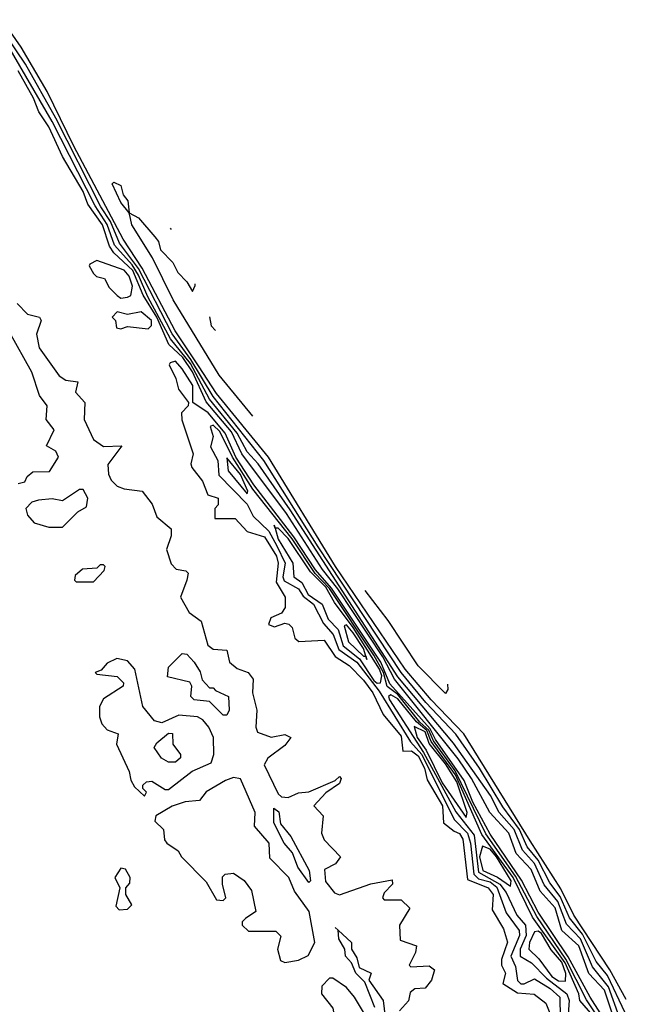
# Model space of a CAD drawing. Extents: x 2889633 to 3052318, y 540750 to 918690.
# Tile 614 of 656: x 2984780 to 2986553, y 845534 to 848415. Entities that reach past the tile are written whole.
import ezdxf

# ---------------------------------------------------------------- set-up
doc = ezdxf.new("R2010")
doc.units = 0

msp = doc.modelspace()

# ---------------------------------------------------------------- linework, layer by layer
at = {"layer": '0CON02XD'}
for points in [[(2986549.4, 845509.4), (2986498.2, 845618.2), (2986465, 845659.2), (2986425, 845738.9), (2986387, 845787), (2986359.6, 845849.6), (2986329.5, 845889.5), (2986295.2, 845955.2), (2986263.6, 845995), (2986240.8, 846045), (2986191.9, 846111.9), (2986123.5, 846225), (2986055, 846324.2), (2985966.6, 846416.6), (2985894.7, 846504.7), (2985652.4, 846872.4), (2985493.3, 847125), (2985345, 847312.2), (2985280.5, 847420.5), (2985225, 847495.6), (2985126.6, 847686.6), (2985071.5, 847761.5), (2985044.8, 847824.8), (2985017.2, 847867.2), (2984885, 848127.1), (2984796.4, 848285), (2984714.4, 848405)], [(2986553.1, 845547.8), (2986505, 845634.3), (2986400, 845795), (2986361.7, 845871.7), (2986272.4, 846012.4), (2986077.8, 846325), (2985982.2, 846425), (2985906.5, 846515), (2985703.1, 846815), (2985507.5, 847135), (2985355, 847321.1), (2985302.6, 847402.6), (2985234.6, 847505), (2985137.8, 847687.8), (2985082.6, 847772.6), (2984937.7, 848045), (2984860.5, 848205), (2984783.6, 848335), (2984728.5, 848415)], [(2986533.3, 845495), (2986500.8, 845585), (2986454, 845644), (2986418.9, 845725), (2986378.1, 845768.1), (2986352.9, 845835), (2986313.4, 845883.4), (2986285, 845945.6), (2986250, 845985), (2986225, 846045.6), (2986181.9, 846095), (2986156.5, 846145), (2986048.3, 846298.3), (2985885, 846492.2), (2985570.7, 846980.7), (2985476.9, 847115), (2985445, 847150.8), (2985415.2, 847205.2), (2985334.6, 847305), (2985278.7, 847408.6), (2985220.7, 847480.7), (2985154.1, 847604.1), (2985127.5, 847667.5), (2985108.1, 847698.1), (2985057.3, 847755), (2985035.7, 847815.7), (2985000.1, 847870.1), (2984875, 848117.1), (2984745, 848340)], [(2986519.6, 845485), (2986489.1, 845575), (2986444, 845624), (2986414.4, 845705), (2986365, 845750), (2986345, 845816), (2986301.4, 845865), (2986275, 845928), (2986231.4, 845975), (2986210, 846035), (2986154.3, 846095), (2986100.9, 846195), (2986061.9, 846251.9), (2985875.4, 846485), (2985841.1, 846551.1), (2985709.9, 846749.9), (2985665, 846806.5), (2985559.7, 846969.8), (2985429.6, 847145), (2985398.6, 847208.6), (2985325, 847296.7), (2985285.2, 847385), (2985257, 847427), (2985216.1, 847465), (2985180.9, 847545), (2985140.7, 847609.3), (2985110.9, 847680.9), (2985055, 847732.5), (2985042.2, 847752.2), (2985021.5, 847815), (2984978.9, 847875), (2984965, 847912), (2984904.5, 848014.5), (2984865, 848101.2), (2984835.3, 848145.3), (2984820, 848185), (2984775.2, 848265.2)], [(2985461.2, 847254.8), (2985362.5, 847375), (2985228.8, 847595), (2985168, 847718), (2985107.5, 847815), (2985103.3, 847833.3), (2985100, 847850), (2985075, 847880), (2985050, 847935), (2985055, 847940), (2985075, 847930), (2985082.5, 847902.5), (2985096, 847885), (2985100, 847850), (2985126.7, 847835), (2985175, 847780), (2985185.9, 847765.9), (2985191.2, 847741.2), (2985227.5, 847705), (2985242.5, 847675), (2985268.3, 847648.3), (2985285, 847620), (2985293, 847637), (2985293, 847641.9)], [(2985223.8, 847801.2), (2985220.1, 847805.3)], [(2985075, 847600), (2985095, 847603.3), (2985105, 847607.5), (2985109.1, 847635), (2985099.6, 847665), (2985085, 847681.8), (2985005, 847710), (2984985, 847700), (2984982.5, 847695), (2984995, 847672.5), (2985003.8, 847663.8), (2985027.7, 847657.7), (2985041.4, 847631.4), (2985065, 847607.5), (2985075, 847600)], [(2984772, 847585), (2984803, 847553), (2984837.5, 847545), (2984842.5, 847535), (2984828.6, 847495), (2984837.1, 847455), (2984895, 847373.3), (2984915, 847360), (2984950, 847355), (2984942.5, 847325), (2984970, 847295), (2984968, 847245), (2984995, 847186.7), (2985025, 847166.2), (2985078.3, 847168.3), (2985036.9, 847113.1), (2985038.9, 847085), (2985047.4, 847067.4), (2985065, 847050), (2985085, 847042), (2985137.5, 847035), (2985167, 846997), (2985180.7, 846960.7), (2985222.5, 846925), (2985222.5, 846905), (2985208.8, 846865), (2985223, 846823), (2985237.5, 846807.5), (2985265, 846802.5), (2985272.5, 846795), (2985268.8, 846775), (2985250, 846725), (2985275, 846680), (2985310, 846655), (2985330, 846585), (2985345, 846573.3), (2985385, 846570), (2985393.3, 846535), (2985415, 846516.7), (2985447.5, 846505), (2985462.5, 846485), (2985460, 846445), (2985472.5, 846395), (2985470, 846345), (2985475, 846330), (2985515, 846316), (2985555, 846323.3), (2985572.5, 846315), (2985555, 846291.2), (2985505, 846254), (2985494.3, 846235), (2985535, 846150), (2985545, 846140.8), (2985565, 846139.2), (2985595, 846152.5), (2985625, 846156), (2985701.7, 846188.3), (2985715, 846200), (2985720, 846195), (2985715, 846180), (2985675, 846152.5), (2985640, 846115), (2985666.7, 846085), (2985662.5, 846035), (2985670, 846015), (2985717.5, 845965), (2985702.5, 845945), (2985671.2, 845928.8), (2985673.4, 845893.4), (2985700.3, 845860.3), (2985715, 845854), (2985806.4, 845886.4), (2985868.3, 845898.3), (2985870, 845885), (2985845, 845860), (2985840, 845845), (2985845, 845840), (2985895, 845840), (2985920, 845815), (2985890, 845765), (2985891.7, 845721.7), (2985940, 845705), (2985936.7, 845685), (2985918.3, 845648.3), (2985923.3, 845643.3), (2985976.4, 845646.4), (2985992.5, 845635), (2985983.3, 845605), (2985965, 845581.2), (2985935, 845578.8), (2985921.7, 845568.3), (2985916.1, 845543.9), (2985890, 845515)], [(2985155, 847510), (2985165, 847520), (2985165.3, 847535), (2985135, 847560), (2985095, 847552.5), (2985065, 847560), (2985050, 847545), (2985060, 847535), (2985063, 847513), (2985075, 847510), (2985095, 847517.5), (2985155, 847510)], [(2985334.9, 847545.4), (2985339.3, 847519.3), (2985352.3, 847505.4)], [(2984775, 847057.5), (2984795, 847062.5), (2984801.7, 847078.3), (2984818.3, 847091.7), (2984867.3, 847092.7), (2984893.3, 847135), (2984885, 847152.5), (2984858.3, 847168.3), (2984880, 847215), (2984856.7, 847245), (2984860, 847285), (2984838, 847315), (2984815, 847383.8), (2984750.2, 847500.2)], [(2986528, 845428), (2986447.5, 845555), (2986382.8, 845672.8), (2986295, 845803.5), (2986247.2, 845897.2), (2986155, 846031.5), (2986104.3, 846125), (2986078.7, 846188.7), (2985995, 846308.4), (2985979.9, 846339.9), (2985861.9, 846471.9), (2985835.3, 846535.3), (2985691.6, 846751.6), (2985644.9, 846804.9), (2985581.6, 846901.6), (2985463.8, 847053.8), (2985411.9, 847135), (2985380.8, 847205), (2985330.4, 847265), (2985286.2, 847295), (2985285.5, 847344.5), (2985255, 847393.8), (2985235, 847415.6), (2985219.3, 847410.7), (2985216.7, 847405), (2985236.2, 847365), (2985243.9, 847333.9), (2985273.3, 847295), (2985272.5, 847285), (2985252.5, 847265), (2985253.9, 847243.9), (2985286.7, 847145), (2985280, 847115), (2985283.3, 847105), (2985313.8, 847065), (2985330, 847025), (2985360, 847015), (2985360, 846995), (2985350, 846985), (2985350, 846955), (2985410, 846955), (2985445, 846917.5), (2985495, 846902), (2985530, 846845), (2985535.5, 846825), (2985529.1, 846769.1), (2985556.2, 846725), (2985556.2, 846695), (2985545, 846678.8), (2985513.8, 846665), (2985506.7, 846645), (2985525, 846638.8), (2985555, 846648.8), (2985566.1, 846646.1), (2985576, 846636), (2985583.8, 846605), (2985595.9, 846595.9), (2985669.7, 846599.7), (2985702.1, 846552.1), (2985742.5, 846525), (2985785, 846482), (2985811.9, 846445), (2985842.2, 846382.2), (2985895, 846318.8), (2985900, 846275), (2985925, 846275.6), (2985945, 846261.1), (2985963.3, 846225), (2985970.9, 846190.9), (2986015.6, 846115), (2986018.8, 846065), (2986050.3, 846040.3), (2986065, 846033.8), (2986075, 846017.5), (2986088.8, 845898.8), (2986148.8, 845875), (2986164, 845855), (2986160.7, 845810.7), (2986194, 845755), (2986205.7, 845715.7), (2986188.1, 845665), (2986188.6, 845648.6), (2986200, 845625), (2986192.5, 845595), (2986235, 845567.8), (2986283.8, 845563.8), (2986317.7, 845537.7), (2986360.8, 845430.8)], [(2986518.1, 845425), (2986436.7, 845546.7), (2986376.4, 845666.4), (2986291.2, 845791.2), (2986228.9, 845908.9), (2986142.7, 846032.7), (2986052.9, 846217.1), (2985989.6, 846305), (2985976.3, 846336.3), (2985949.4, 846359.4), (2985885, 846440.5), (2985854, 846464), (2985843.7, 846505), (2985815.5, 846555.5), (2985685, 846750.8), (2985644, 846794), (2985576, 846896), (2985460.8, 847040.8), (2985401.8, 847135), (2985365, 847210), (2985345, 847228.6), (2985336.7, 847225), (2985345.7, 847195), (2985338, 847165), (2985359.4, 847125), (2985362.3, 847082.3), (2985445, 846997.1), (2985461.8, 846961.8), (2985507.9, 846917.9), (2985531.8, 846875), (2985555.6, 846825), (2985549.4, 846785), (2985552.9, 846772.9), (2985595, 846749.2), (2985608.5, 846728.5), (2985638.6, 846705), (2985668.3, 846648.3), (2985696.1, 846616.1), (2985712.4, 846572.4), (2985765, 846535.5), (2985830.2, 846450.2), (2985921.9, 846301.9), (2985955, 846264.5), (2986049.4, 846075), (2986089.2, 846035), (2986097.9, 846005), (2986107.3, 845915), (2986121.2, 845901.2), (2986155, 845891.8), (2986175, 845876.5), (2986202, 845802), (2986240.3, 845750.3), (2986240.6, 845735), (2986215.6, 845675), (2986229.2, 845645), (2986235, 845603.3), (2986245, 845594), (2986255, 845594.2), (2986285, 845608.6), (2986330.6, 845580.6), (2986358.6, 845555), (2986360, 845495)], [(2985445, 847027.5), (2985447.1, 847035), (2985425, 847084), (2985385, 847132.5), (2985389.4, 847095), (2985445, 847027.5)], [(2984905, 846930), (2984950, 846975), (2984975, 846990), (2984978.8, 847015), (2984965, 847040), (2984955, 847040), (2984905, 847006.7), (2984875, 847012.5), (2984835, 847008.8), (2984815, 847003.3), (2984797.5, 846985), (2984802.5, 846965), (2984822.3, 846942.3), (2984865, 846930), (2984905, 846930)], [(2985825, 846473.8), (2985835, 846474.4), (2985838.4, 846495), (2985832, 846515), (2985755, 846636.5), (2985700, 846710), (2985675, 846754.2), (2985629.5, 846799.5), (2985565, 846896.7), (2985535, 846927.1), (2985526.3, 846926.8), (2985523.6, 846936.4), (2985526.3, 846926.8), (2985535.5, 846895), (2985578.1, 846825), (2985580.8, 846785), (2985605, 846768.6), (2985622.8, 846732.8), (2985664.4, 846705), (2985681.3, 846661.3), (2985710.4, 846630.4), (2985725, 846582.9), (2985773.1, 846545), (2985815, 846481.8), (2985825, 846473.8)], [(2984995, 846770), (2985027, 846803), (2985030, 846815), (2985025, 846820), (2985015, 846820), (2985005, 846810), (2984963, 846807), (2984941.7, 846788.3), (2984940, 846775), (2984945, 846770), (2984995, 846770)], [(2986030.2, 846470.6), (2986031.2, 846455), (2986025, 846443.3), (2985945, 846524.2), (2985856.9, 846656.9), (2985789.6, 846744.6)], [(2985795, 846543.3), (2985792.1, 846552.7), (2985785.3, 846575), (2985755, 846621.1), (2985735, 846644), (2985728.3, 846641.7), (2985741.4, 846595), (2985785, 846552.9), (2985792.1, 846552.7), (2985795, 846543.3)], [(2985385, 846380), (2985375, 846380), (2985335, 846420), (2985290, 846425), (2985280, 846435), (2985282.5, 846465), (2985276.7, 846476.7), (2985211.7, 846491.7), (2985215, 846520), (2985255, 846560), (2985268.3, 846558.3), (2985290, 846535), (2985307, 846507), (2985313, 846483), (2985335, 846460), (2985345, 846460), (2985351.7, 846451.7), (2985390, 846435), (2985392.5, 846395), (2985385, 846380)], [(2985145, 846142.5), (2985150, 846155), (2985140, 846165), (2985140, 846175), (2985150, 846185), (2985166.4, 846186.4), (2985205, 846162.5), (2985215, 846162.5), (2985283.9, 846216.1), (2985339.3, 846240.7), (2985347.5, 846265), (2985346.7, 846315), (2985332.5, 846345), (2985315, 846366.7), (2985300, 846375), (2985245, 846380), (2985195, 846357.5), (2985173.6, 846363.6), (2985140, 846405), (2985116.7, 846515), (2985095, 846538.8), (2985063.9, 846546.1), (2985035, 846532.5), (2985018.3, 846511.7), (2985000, 846505), (2985005, 846500), (2985065, 846493.3), (2985083.3, 846475), (2985082.5, 846465), (2985025, 846427.5), (2985013.3, 846405), (2985013.3, 846375), (2985020, 846355), (2985035, 846337.5), (2985067.5, 846325), (2985062.5, 846295), (2985100, 846215), (2985105, 846190), (2985115, 846170), (2985145, 846142.5)], [(2986475, 845479.1), (2986417.1, 845545), (2986414.4, 845565), (2986374.4, 845655), (2986279.3, 845789.3), (2986222.2, 845905), (2986131.1, 846031.1), (2986053.3, 846205), (2985982.9, 846302.9), (2985970.4, 846335), (2985940.1, 846360.1), (2985885, 846428.2), (2985865, 846439.4), (2985858, 846435), (2985861.1, 846425), (2985960.6, 846270.6), (2986055, 846096.9), (2986108.5, 846028.5), (2986120.8, 845920.8), (2986183.8, 845885), (2986201.5, 845861.5), (2986232.9, 845795), (2986258.6, 845765), (2986260.4, 845735), (2986242.5, 845695), (2986242.5, 845675), (2986276.2, 845655), (2986319.9, 845609.9), (2986379.4, 845565), (2986386, 845545), (2986382.9, 845505)], [(2985235, 846242.5), (2985215, 846242.5), (2985193.9, 846253.9), (2985172.5, 846285), (2985180.7, 846299.3), (2985215, 846327.5), (2985226.7, 846326.7), (2985227.5, 846295), (2985250, 846265), (2985250, 846255), (2985235, 846242.5)], [(2986085, 846080.8), (2986088.2, 846095), (2986057.5, 846185), (2986025, 846237.9), (2985976.6, 846296.6), (2985965, 846331.3), (2985933.3, 846346.7), (2985941.8, 846315), (2985967.6, 846277.6), (2986015, 846181.8), (2986085, 846080.8)], [(2985555, 845656.7), (2985595, 845663.3), (2985623.3, 845676.7), (2985642.5, 845715), (2985625.8, 845805), (2985583.3, 845865), (2985566.2, 845905), (2985511.2, 845961.2), (2985509.2, 846005), (2985466.2, 846055), (2985468, 846095), (2985425, 846193.8), (2985405, 846197.5), (2985380.9, 846189.1), (2985324.4, 846155.6), (2985305, 846130), (2985263.9, 846126.1), (2985225, 846113.3), (2985177.5, 846085), (2985175, 846070), (2985200, 846045), (2985203.3, 846015), (2985210, 846005), (2985243, 845983), (2985252.5, 845965), (2985325, 845892.5), (2985355, 845840), (2985375, 845837.5), (2985382.5, 845845), (2985372.5, 845885), (2985373, 845907), (2985380, 845915), (2985405, 845917.5), (2985436.4, 845896.4), (2985457, 845867), (2985470, 845805), (2985440, 845785), (2985430, 845775), (2985430, 845765), (2985448.3, 845748.3), (2985528.3, 845748.3), (2985543, 845733), (2985533.3, 845695), (2985542, 845662), (2985555, 845656.7)], [(2985625, 845890), (2985593.3, 845935), (2985577, 845977), (2985552.5, 846005), (2985522.5, 846065), (2985522.5, 846107.5), (2985537, 846097), (2985541.7, 846061.7), (2985572.5, 846025), (2985626.2, 845925), (2985630, 845895), (2985625, 845890)], [(2986215, 845880), (2986216.6, 845895), (2986173.8, 845965), (2986155, 845987.8), (2986133.1, 845996.9), (2986124.2, 845965.8), (2986133.8, 845925), (2986176.2, 845906.2), (2986215, 845880)], [(2985070.7, 845810.7), (2985095, 845812.5), (2985107.5, 845825), (2985090, 845855), (2985090, 845875), (2985101.7, 845888.3), (2985102.5, 845905), (2985089.3, 845929.3), (2985075, 845932.5), (2985057.5, 845905), (2985072.5, 845875), (2985060.7, 845820.7), (2985070.7, 845810.7)], [(2985817.5, 845525), (2985788.3, 845598.3), (2985762.5, 845625), (2985750, 845655), (2985732.5, 845675), (2985730, 845695), (2985712.5, 845725), (2985710.4, 845750.5), (2985701.7, 845758.3), (2985710.4, 845750.5), (2985750, 845715), (2985750, 845695), (2985765, 845670), (2985771.7, 845641.7), (2985807.5, 845625), (2985800, 845605), (2985842.5, 845545), (2985850, 845480)], [(2986375, 845602), (2986376.1, 845623.9), (2986365, 845656.9), (2986333.1, 845693.1), (2986305, 845740.9), (2986295, 845748.1), (2986285, 845746.2), (2986270, 845715), (2986268.6, 845695), (2986297.2, 845667.2), (2986335.6, 845615), (2986355, 845602.7), (2986375, 845602)], [(2985761.7, 845281.7), (2985775, 845283.8), (2985795, 845292), (2985850, 845335), (2985856.7, 845355), (2985833.3, 845385), (2985815, 845460), (2985758.8, 845555), (2985735, 845583.3), (2985695, 845610), (2985685, 845610), (2985663.3, 845586.7), (2985662.5, 845565), (2985695, 845522.5), (2985702, 845485), (2985696, 845465), (2985674.1, 845445.9), (2985670, 845435), (2985682.7, 845402.7), (2985740, 845335), (2985749.3, 845289.3), (2985761.7, 845281.7)]]:
    msp.add_lwpolyline(points, dxfattribs=at)

doc.saveas('drawing.dxf')
